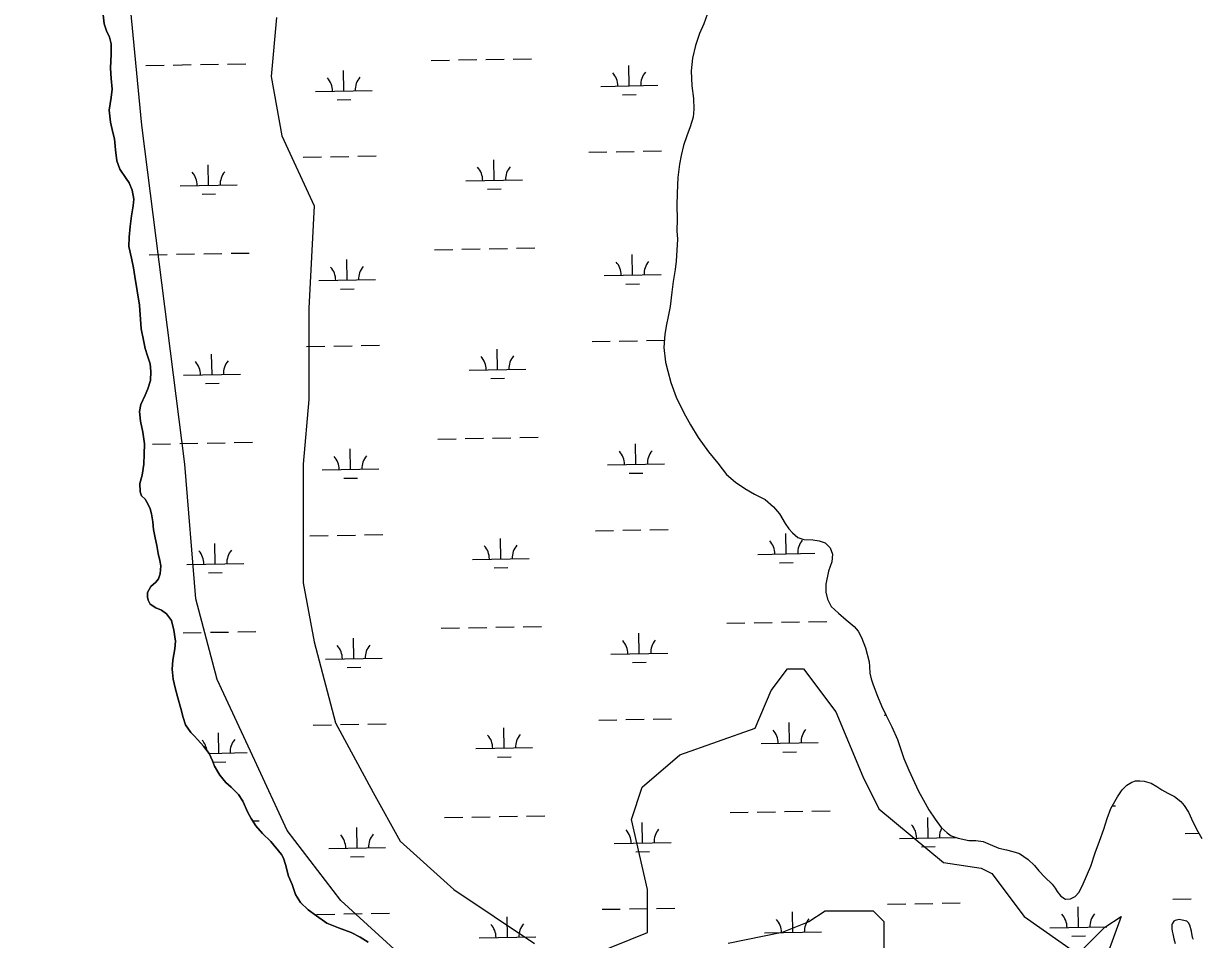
# Model space of a CAD drawing. Extents: x 3903937 to 3942190, y 260677 to 286651.
# Drawn here: x 3910546 to 3912613, y 272772 to 274382 of the extents above; entities that cross this region are included whole.
import ezdxf

# ---------------------------------------------------------------- set-up
doc = ezdxf.new("R2010")
doc.units = 0
for name, color, linetype in [('V-SITE-VEGE', 7, 'Continuous'), ('V-TOPO-SHOR', 7, 'Continuous'), ('V-WETL-SWMP', 7, 'Continuous')]:
    doc.layers.add(name, color=color, linetype=linetype)

msp = doc.modelspace()

# ---------------------------------------------------------------- linework, layer by layer
at = {"layer": 'V-SITE-VEGE'}
for points in [[(3911217.2, 272737), (3911103.7, 272841), (3911009.1, 272964), (3910952.4, 273087), (3910886.2, 273229), (3910848.4, 273370.9), (3910829.5, 273607.5), (3910753.8, 274203.6), (3910678.1, 274988.9), (3910555.2, 275745.9), (3910545.7, 275840.5), (3910545.7, 275897.3), (3910621.4, 275963.5), (3910678.1, 275982.4), (3910980.8, 275991.9)], [(3910990.2, 274392.8), (3910980.8, 274288.7), (3910999.7, 274184.6), (3911056.4, 274061.6), (3911047, 273881.9), (3911047, 273721), (3911037.5, 273607.5), (3911037.5, 273399.3), (3911056.4, 273295.2), (3911094.3, 273153.3), (3911160.5, 273030.3), (3911207.7, 272945.1), (3911302.3, 272860), (3911444.2, 272765.3)], [(3911548.2, 272746.4), (3911642.8, 272784.3), (3911642.8, 272860), (3911614.4, 272983), (3911633.3, 273039.7), (3911699.5, 273096.5), (3911831.9, 273143.8), (3911860.3, 273210.1), (3911888.7, 273247.9), (3911917, 273247.9), (3911973.8, 273172.2), (3912021.1, 273058.7), (3912049.4, 273001.9), (3912162.9, 272907.3), (3912229.1, 272897.8), (3912248, 272888.3), (3912304.8, 272812.6), (3912399.4, 272746.4), (3912446.6, 272793.7), (3912475, 272812.6), (3912437.2, 272708.6)], [(3912058.9, 272746.4), (3912058.9, 272803.2), (3912040, 272822.1), (3911954.9, 272822.1), (3911926.5, 272803.2)], [(3911926.5, 272803.2), (3911879.2, 272784.3), (3911784.6, 272765.3)]]:
    msp.add_lwpolyline(points, dxfattribs=at)
at = {"layer": 'V-TOPO-SHOR'}
for points in [[(3910686, 274397), (3910687.3, 274381.2), (3910691.8, 274369), (3910697.1, 274357.9), (3910699.6, 274346.1), (3910700.1, 274328.3), (3910698.4, 274303.7), (3910699.8, 274285.5), (3910701.5, 274266.6), (3910700.1, 274251.9), (3910696.3, 274229.7), (3910698.5, 274208.8), (3910702.7, 274190.2), (3910705.5, 274179.2), (3910707.3, 274159.8), (3910709.5, 274140.8), (3910714.8, 274126.2), (3910726, 274109.7), (3910731.6, 274102.3), (3910736.5, 274089.3), (3910739.4, 274073.1), (3910738.7, 274061.6), (3910735.8, 274044.1), (3910733.2, 274025.5), (3910731.4, 274006.5), (3910731.1, 273989.9), (3910735.3, 273969.4), (3910739, 273952.8), (3910741.5, 273937.4), (3910745.7, 273912.5), (3910749.6, 273886.8)], [(3911747.4, 274398), (3911741.6, 274381.4), (3911734.3, 274364.3), (3911727, 274343.4), (3911721.7, 274320.9), (3911719.6, 274299.1), (3911720.6, 274272.7), (3911723.2, 274250.3), (3911724.2, 274231.4), (3911723.1, 274217.2), (3911717.8, 274200.2), (3911712, 274184.7), (3911705.9, 274167.7), (3911701.7, 274150.3), (3911699.1, 274134.9), (3911695.8, 274111.6), (3911694.5, 274084), (3911693.9, 274061.9), (3911694.9, 274037.9), (3911694.3, 274017.8), (3911695.3, 274002.8), (3911693.3, 273964.1), (3911691.4, 273949.9), (3911687.7, 273928.6), (3911685.5, 273910), (3911682.2, 273884.8), (3911679.2, 273867.4), (3911676.2, 273853.2), (3911673.2, 273835.8), (3911671.5, 273812.5), (3911674.5, 273786.9), (3911678.6, 273770.8), (3911683.5, 273751.1), (3911693.2, 273725.2), (3911706.5, 273697.7), (3911718.2, 273676.9), (3911731.8, 273654.2), (3911749.8, 273629.5), (3911766.1, 273609.2), (3911781.7, 273589.2), (3911797.2, 273576), (3911813.5, 273565.1), (3911830.5, 273555), (3911849.2, 273545.7), (3911863.9, 273532.8), (3911874.6, 273520.3), (3911884.7, 273503.5), (3911891.1, 273493.7), (3911897.5, 273487), (3911907, 273478.9), (3911917.3, 273475.4), (3911933.5, 273474.4), (3911944.5, 273472.9), (3911954.8, 273469.1), (3911964, 273460.5), (3911968, 273449.5), (3911966.6, 273435.7), (3911960.8, 273419.4), (3911955.9, 273396.5), (3911956.4, 273382.7), (3911958.9, 273370.5), (3911965.4, 273357.2), (3911978.5, 273345.9), (3911991.6, 273334.2), (3912005.9, 273322.1), (3912012.7, 273314.3), (3912018.7, 273302.9), (3912025.6, 273284.8), (3912032.2, 273260.4), (3912032.6, 273252.2), (3912033.5, 273240.4), (3912035.6, 273230.5), (3912039.3, 273219.5), (3912046.9, 273199.9), (3912054.2, 273182.6), (3912062.3, 273166.1), (3912071.9, 273146.1), (3912082, 273123.7), (3912087.7, 273106), (3912093.4, 273090.3), (3912101.8, 273069.9)], [(3910749.6, 273886.8), (3910752.7, 273845.3), (3910756.5, 273825.5), (3910759.8, 273810.9), (3910763.9, 273797.9), (3910768.4, 273784.1), (3910769.7, 273770.7), (3910769.1, 273754.8), (3910764.1, 273740.1), (3910759.4, 273729), (3910752.1, 273712.7), (3910749.8, 273700), (3910751.6, 273683), (3910755.7, 273664.1), (3910758.3, 273643.2), (3910758.1, 273624.9), (3910757, 273607.5), (3910754.5, 273588.5), (3910750.2, 273573.8), (3910750.8, 273558.8), (3910753.2, 273552.1), (3910759.6, 273545.8), (3910764.4, 273538), (3910768.5, 273529.3), (3910771, 273520.2), (3910773.1, 273506), (3910774.4, 273492.6), (3910776.9, 273477.9), (3910779.8, 273464.9), (3910782.3, 273450.7), (3910785.2, 273438.1), (3910787.3, 273429), (3910785.8, 273415.1), (3910782.8, 273406), (3910778.5, 273400), (3910769.8, 273392.8), (3910763.6, 273382.1), (3910763.7, 273373.8), (3910764.9, 273368.6), (3910768.5, 273361.5), (3910778.1, 273354.9), (3910788, 273351), (3910796.8, 273344.4), (3910805.6, 273333), (3910809.7, 273316), (3910812.7, 273296.7), (3910811.7, 273283.2), (3910808.3, 273263.4), (3910806.9, 273247.2), (3910809, 273229.8), (3910812.3, 273214.4), (3910817.2, 273197), (3910822.2, 273178.1), (3910826.3, 273162.3), (3910830.4, 273149.7), (3910839.6, 273136.3), (3910845.6, 273130), (3910852, 273123), (3910862.4, 273112), (3910872, 273099.4), (3910877.7, 273086.4), (3910881.7, 273076.6), (3910890.6, 273060.8), (3910901.4, 273047.9), (3910911, 273039.7), (3910923.4, 273027.1), (3910931.4, 273015.3), (3910940.3, 272995.2), (3910945.9, 272985), (3910954.4, 272972), (3910966, 272958.7), (3910980.4, 272944.2), (3910999.2, 272921.8), (3911002.8, 272915.1), (3911006.5, 272904.1), (3911011.8, 272883.6), (3911017.9, 272868.6), (3911024, 272851.2), (3911032.8, 272837.5), (3911046, 272824.5), (3911060.8, 272814), (3911079.1, 272801.1), (3911099.4, 272792.6), (3911121.6, 272784.5), (3911137.5, 272776.4), (3911151.8, 272767.4)], [(3912101.8, 273069.9), (3912111.9, 273047.9), (3912118.8, 273033), (3912128, 273016.9), (3912137.2, 273000.4), (3912148.4, 272983.6), (3912158.8, 272969.1), (3912169.6, 272959.4), (3912176.7, 272954.3), (3912188.6, 272950.1), (3912207.5, 272946.3), (3912219.8, 272946.1), (3912232.8, 272944.2), (3912245.1, 272939.2), (3912260.5, 272933), (3912273.6, 272930), (3912284.6, 272927), (3912296.5, 272923.1), (3912312, 272913), (3912323.1, 272902.1), (3912330.7, 272892.7), (3912341.1, 272881.8), (3912354.2, 272869.7), (3912359, 272862.2), (3912362.6, 272856.4), (3912369, 272848.5), (3912377.3, 272843.1), (3912386, 272843.6), (3912394.6, 272847.6), (3912401.2, 272855.2), (3912408.2, 272869.8), (3912421.7, 272901.1), (3912429.7, 272924.8), (3912437, 272945), (3912445.1, 272966.4), (3912450.5, 272984.6), (3912457, 273002.4), (3912469, 273023), (3912477.2, 273035.3), (3912485, 273043.3), (3912494, 273048.9), (3912500.7, 273050.9), (3912508.2, 273051), (3912516, 273050.7), (3912527.9, 273046.9), (3912537.8, 273041.4), (3912546.6, 273035.2), (3912557.3, 273029.4), (3912568.8, 273023.6), (3912580.3, 273015), (3912586.3, 273008), (3912593.5, 272995.8), (3912601.9, 272977.8), (3912610, 272962.1), (3912616.8, 272949.5)], [(3912602.4, 272772), (3912600.8, 272775.9), (3912598.7, 272786.9), (3912595.8, 272797.5), (3912593.4, 272801.8), (3912590.6, 272804.2), (3912582.3, 272806.5), (3912577.2, 272807.6), (3912570.5, 272805.6), (3912568.1, 272804.4), (3912565, 272799.6), (3912564.6, 272798.8), (3912564.3, 272790.9), (3912564.8, 272787), (3912566, 272782.3), (3912567.7, 272773.6), (3912570.1, 272765.3)]]:
    msp.add_lwpolyline(points, dxfattribs=at)
at = {"layer": 'V-WETL-SWMP'}
for p, q in [((3911406.5, 274319.6), (3911438.5, 274320.2)), ((3910760.7, 274308.3), (3910792.7, 274308.8)), ((3910808.7, 274309.1), (3910840.6, 274309.7)), ((3910856.6, 274310), (3910888.6, 274310.5)), ((3910904.6, 274310.8), (3910936.6, 274311.4)), ((3911108.8, 274263.6), (3911108.2, 274299.6)), ((3911262.5, 274317.1), (3911294.5, 274317.7)), ((3911310.5, 274317.9), (3911342.5, 274318.5)), ((3911358.5, 274318.8), (3911390.5, 274319.3)), ((3911610.6, 274272.5), (3911610, 274308.5)), ((3911058.8, 274262.8), (3911158.8, 274264.5)), ((3911560.7, 274271.6), (3911660.6, 274273.4)), ((3911097.1, 274248), (3911121.1, 274248.4)), ((3911598.9, 274256.8), (3911622.9, 274257.3)), ((3911539.3, 274155.8), (3911571.3, 274156.3)), ((3911587.3, 274156.6), (3911619.3, 274157.2)), ((3911635.3, 274157.5), (3911667.3, 274158)), ((3911037.4, 274146.9), (3911069.4, 274147.5)), ((3911085.4, 274147.8), (3911117.4, 274148.3)), ((3911133.4, 274148.6), (3911165.4, 274149.2)), ((3911373.1, 274106.4), (3911372.4, 274142.4)), ((3910871.2, 274097.6), (3910870.6, 274133.6)), ((3910821.2, 274096.7), (3910921.2, 274098.5)), ((3911323.1, 274105.5), (3911423, 274107.3)), ((3910859.5, 274081.9), (3910883.5, 274082.4)), ((3911361.3, 274090.8), (3911385.3, 274091.2)), ((3910766.5, 273975.6), (3910798.5, 273976.2)), ((3910814.5, 273976.5), (3910846.5, 273977)), ((3910862.5, 273977.3), (3910894.5, 273977.9)), ((3910910.5, 273978.2), (3910942.5, 273978.7)), ((3911268.3, 273984.5), (3911300.3, 273985)), ((3911316.3, 273985.3), (3911348.3, 273985.9)), ((3911364.3, 273986.2), (3911396.3, 273986.7)), ((3911412.3, 273987), (3911444.3, 273987.6)), ((3911616.5, 273939.8), (3911615.9, 273975.8)), ((3911114.7, 273931), (3911114, 273967)), ((3911064.7, 273930.1), (3911164.7, 273931.9)), ((3911566.5, 273939), (3911666.5, 273940.7)), ((3911102.9, 273915.4), (3911126.9, 273915.8)), ((3911604.8, 273924.2), (3911628.8, 273924.6)), ((3911545.1, 273823.1), (3911577.1, 273823.7)), ((3911593.1, 273824), (3911625.1, 273824.6)), ((3911641.1, 273824.8), (3911672.4, 273825.4)), ((3911043.3, 273814.3), (3911075.3, 273814.9)), ((3911091.3, 273815.2), (3911123.3, 273815.7)), ((3911139.3, 273816), (3911171.3, 273816.6)), ((3911378.9, 273773.8), (3911378.3, 273809.8)), ((3910877.1, 273764.9), (3910876.4, 273800.9)), ((3910827.1, 273764.1), (3910927.1, 273765.8)), ((3911328.9, 273772.9), (3911428.9, 273774.7)), ((3910865.4, 273749.3), (3910889.4, 273749.7)), ((3911367.2, 273758.1), (3911391.2, 273758.6)), ((3910772.4, 273643), (3910804.4, 273643.6)), ((3910820.4, 273643.9), (3910852.4, 273644.4)), ((3910868.4, 273644.7), (3910900.3, 273645.3)), ((3910916.3, 273645.5), (3910948.3, 273646.1)), ((3911274.2, 273651.8), (3911306.2, 273652.4)), ((3911322.2, 273652.7), (3911354.2, 273653.3)), ((3911370.2, 273653.5), (3911402.2, 273654.1)), ((3911418.2, 273654.4), (3911450.2, 273654.9)), ((3911622.4, 273607.2), (3911621.7, 273643.2)), ((3911120.5, 273598.4), (3911119.9, 273634.4)), ((3911070.5, 273597.5), (3911170.5, 273599.3)), ((3911572.4, 273606.3), (3911672.3, 273608.1)), ((3911108.8, 273582.8), (3911132.8, 273583.2)), ((3911610.6, 273591.6), (3911634.6, 273592)), ((3911049.2, 273481.7), (3911081.2, 273482.2)), ((3911097.2, 273482.5), (3911129.1, 273483.1)), ((3911145.1, 273483.4), (3911177.1, 273483.9)), ((3911384.8, 273441.2), (3911384.1, 273477.2)), ((3911551, 273490.5), (3911583, 273491.1)), ((3911599, 273491.4), (3911631, 273491.9)), ((3911647, 273492.2), (3911679, 273492.8)), ((3911886.6, 273450), (3911886, 273486)), ((3910882.9, 273432.3), (3910882.3, 273468.3)), ((3910832.9, 273431.4), (3910932.9, 273433.2)), ((3911334.8, 273440.3), (3911434.8, 273442)), ((3911836.6, 273449.1), (3911936.6, 273450.9)), ((3911874.9, 273434.4), (3911898.9, 273434.8)), ((3910871.2, 273416.7), (3910895.2, 273417.1)), ((3911373, 273425.5), (3911397, 273425.9)), ((3911781.9, 273328.1), (3911813.9, 273328.6)), ((3911829.9, 273328.9), (3911861.9, 273329.5)), ((3911877.9, 273329.7), (3911909.9, 273330.3)), ((3911925.9, 273330.6), (3911957.9, 273331.2)), ((3910826.2, 273311.2), (3910858.2, 273311.8)), ((3910874.2, 273312.1), (3910906.2, 273312.6)), ((3910922.2, 273312.9), (3910954.2, 273313.5)), ((3911280.1, 273319.2), (3911312, 273319.8)), ((3911328, 273320.1), (3911360, 273320.6)), ((3911376, 273320.9), (3911408, 273321.5)), ((3911424, 273321.8), (3911456, 273322.3)), ((3911628.2, 273274.6), (3911627.6, 273310.6)), ((3911126.4, 273265.8), (3911125.7, 273301.8)), ((3911076.4, 273264.9), (3911176.4, 273266.6)), ((3911578.2, 273273.7), (3911678.2, 273275.5)), ((3911114.7, 273250.1), (3911138.6, 273250.6)), ((3911616.5, 273259), (3911640.5, 273259.4)), ((3912058.7, 273166.7), (3912061.9, 273166.8)), ((3911055, 273149.1), (3911087, 273149.6)), ((3911103, 273149.9), (3911135, 273150.5)), ((3911151, 273150.8), (3911183, 273151.3)), ((3911390.6, 273108.5), (3911390, 273144.5)), ((3911556.8, 273157.9), (3911588.8, 273158.5)), ((3911604.8, 273158.7), (3911636.8, 273159.3)), ((3911652.8, 273159.6), (3911684.8, 273160.1)), ((3911892.5, 273117.4), (3911891.8, 273153.4)), ((3910888.8, 273099.7), (3910888.2, 273135.7)), ((3910872, 273099.4), (3910938.8, 273100.6)), ((3911340.6, 273107.7), (3911440.6, 273109.4)), ((3911842.5, 273116.5), (3911942.4, 273118.2)), ((3911880.7, 273101.7), (3911904.7, 273102.1)), ((3910878.6, 273084.1), (3910901.1, 273084.5)), ((3911378.9, 273092.9), (3911402.9, 273093.3)), ((3911835.7, 272996.3), (3911867.7, 272996.8)), ((3911883.7, 272997.1), (3911915.7, 272997.7)), ((3911931.7, 272998), (3911963.7, 272998.5)), ((3912459.8, 273007.3), (3912465.5, 273007.4)), ((3910948.8, 272980.7), (3910960, 272980.9)), ((3911285.9, 272986.6), (3911317.9, 272987.2)), ((3911333.9, 272987.4), (3911365.9, 272988)), ((3911381.9, 272988.3), (3911413.9, 272988.9)), ((3911429.9, 272989.1), (3911461.9, 272989.7)), ((3911634.1, 272942), (3911633.4, 272978)), ((3911787.7, 272995.4), (3911819.7, 272996)), ((3912135.9, 272950.8), (3912135.3, 272986.8)), ((3911132.2, 272933.1), (3911131.6, 272969.1)), ((3912587.7, 272958.8), (3912611.6, 272959.2)), ((3911584.1, 272941.1), (3911684.1, 272942.9)), ((3912085.9, 272949.9), (3912184.1, 272951.7)), ((3912124.2, 272935.2), (3912148.2, 272935.6)), ((3911082.2, 272932.3), (3911182.2, 272934)), ((3911120.5, 272917.5), (3911144.5, 272917.9)), ((3911622.3, 272926.3), (3911646.3, 272926.8)), ((3912064.5, 272834.1), (3912096.5, 272834.7)), ((3912112.5, 272835), (3912144.5, 272835.5)), ((3912160.5, 272835.8), (3912192.5, 272836.4)), ((3912566.4, 272842.9), (3912598.4, 272843.5)), ((3911060.9, 272816.4), (3911092.9, 272817)), ((3911108.9, 272817.3), (3911140.9, 272817.8)), ((3911156.9, 272818.1), (3911188.8, 272818.7)), ((3911396.5, 272775.9), (3911395.8, 272811.9)), ((3911562.7, 272825.3), (3911594.7, 272825.8)), ((3911610.7, 272826.1), (3911642.7, 272826.7)), ((3911658.7, 272827), (3911690.7, 272827.5)), ((3911898.3, 272784.7), (3911897.7, 272820.7)), ((3912400.1, 272793.6), (3912399.5, 272829.6)), ((3912350.1, 272792.7), (3912450.1, 272794.5)), ((3911346.5, 272775), (3911446.5, 272776.8)), ((3911848.3, 272783.9), (3911948.3, 272785.6)), ((3912388.4, 272777.9), (3912412.4, 272778.4))]:
    msp.add_line(p, q, dxfattribs=at)
for points in [[(3910812.3, 273214.4), (3910809, 273229.8), (3910806.9, 273247.2), (3910808.3, 273263.4), (3910811.7, 273283.2), (3910812.7, 273296.7), (3910809.7, 273316), (3910805.6, 273333), (3910796.8, 273344.4), (3910788, 273351), (3910778.1, 273354.9), (3910768.6, 273361.5), (3910764.9, 273368.6), (3910763.7, 273373.8), (3910763.6, 273382.1), (3910769.8, 273392.8), (3910778.5, 273400), (3910782.8, 273406), (3910785.8, 273415.1), (3910787.3, 273429), (3910785.2, 273438.1), (3910782.3, 273450.7), (3910779.8, 273464.9), (3910776.9, 273477.9), (3910774.4, 273492.6), (3910773.1, 273506), (3910771, 273520.2), (3910768.5, 273529.3), (3910764.4, 273538), (3910759.6, 273545.8), (3910753.2, 273552.1), (3910750.8, 273558.8), (3910750.2, 273573.8), (3910754.5, 273588.5), (3910757, 273607.5), (3910758.1, 273624.9), (3910758.3, 273643.2), (3910755.7, 273664.1), (3910751.6, 273683), (3910749.8, 273700), (3910752.1, 273712.7), (3910759.4, 273729), (3910764.1, 273740.1), (3910769.1, 273754.8), (3910769.7, 273770.7), (3910768.4, 273784.1), (3910763.9, 273797.9), (3910759.8, 273810.9), (3910756.5, 273825.5), (3910752.7, 273845.3), (3910749.6, 273886.8), (3910745.7, 273912.5), (3910741.5, 273937.4), (3910739, 273952.8), (3910735.3, 273969.4), (3910731.1, 273989.9), (3910731.4, 274006.5), (3910733.2, 274025.5), (3910735.8, 274044.1), (3910738.7, 274061.6), (3910739.4, 274073.1), (3910736.5, 274089.3), (3910731.6, 274102.3), (3910726, 274109.7), (3910714.8, 274126.2), (3910709.5, 274140.8), (3910707.3, 274159.8), (3910705.5, 274179.2), (3910702.7, 274190.2), (3910698.5, 274208.8), (3910696.3, 274229.7), (3910700.1, 274251.9), (3910701.5, 274266.6), (3910699.8, 274285.5), (3910698.4, 274303.7), (3910700.1, 274328.3), (3910699.6, 274346.1), (3910697.1, 274357.9), (3910691.8, 274369), (3910687.3, 274381.2), (3910686, 274397)], [(3911747.4, 274398), (3911741.6, 274381.4), (3911734.3, 274364.3), (3911727, 274343.4), (3911721.7, 274320.9), (3911719.6, 274299.1), (3911720.6, 274272.7), (3911723.2, 274250.3), (3911724.2, 274231.4), (3911723.1, 274217.2), (3911717.8, 274200.2), (3911712, 274184.7), (3911705.9, 274167.7), (3911701.7, 274150.3), (3911699.1, 274134.9), (3911695.8, 274111.6), (3911694.5, 274084), (3911693.9, 274061.9), (3911694.9, 274037.9), (3911694.3, 274017.8), (3911695.3, 274002.8), (3911693.3, 273964.1), (3911691.4, 273949.9), (3911687.7, 273928.6), (3911685.5, 273910), (3911682.2, 273884.8), (3911679.2, 273867.4), (3911676.2, 273853.2), (3911673.2, 273835.8), (3911671.5, 273812.5), (3911674.5, 273786.9), (3911678.6, 273770.8), (3911683.5, 273751.1), (3911693.2, 273725.2), (3911706.5, 273697.7), (3911718.2, 273676.9), (3911731.8, 273654.2)], [(3911731.8, 273654.2), (3911749.8, 273629.5), (3911766.1, 273609.2), (3911781.7, 273589.2), (3911797.2, 273576), (3911813.5, 273565.1), (3911830.5, 273555), (3911849.2, 273545.7), (3911863.9, 273532.8), (3911874.6, 273520.3), (3911884.7, 273503.5), (3911891.1, 273493.7), (3911897.5, 273487), (3911907, 273478.9), (3911917.3, 273475.4), (3911933.5, 273474.4), (3911944.5, 273472.9), (3911954.8, 273469.1), (3911964, 273460.5), (3911968, 273449.5), (3911966.6, 273435.7), (3911960.8, 273419.4), (3911955.9, 273396.5), (3911956.4, 273382.7), (3911958.9, 273370.5), (3911965.4, 273357.2), (3911978.5, 273345.9), (3911991.6, 273334.2), (3912005.9, 273322.1), (3912012.7, 273314.3), (3912018.7, 273302.9), (3912025.6, 273284.8), (3912032.2, 273260.4), (3912032.6, 273252.2), (3912033.5, 273240.4), (3912035.6, 273230.5), (3912039.3, 273219.5), (3912046.9, 273199.9), (3912054.2, 273182.6), (3912062.3, 273166.1), (3912071.9, 273146.1), (3912082, 273123.7), (3912087.7, 273106), (3912093.4, 273090.3), (3912101.8, 273069.9), (3912111.9, 273047.9), (3912118.8, 273033), (3912128, 273016.9), (3912137.2, 273000.4), (3912148.4, 272983.6), (3912158.8, 272969.1), (3912169.6, 272959.4), (3912176.7, 272954.3), (3912188.6, 272950.1), (3912207.5, 272946.3), (3912219.8, 272946.1), (3912232.8, 272944.2), (3912245.1, 272939.2), (3912260.5, 272933), (3912273.6, 272930), (3912284.6, 272927), (3912296.5, 272923.1), (3912312, 272913), (3912323.1, 272902.1), (3912330.7, 272892.7), (3912341.1, 272881.8), (3912354.2, 272869.7), (3912359, 272862.2), (3912362.6, 272856.4), (3912369, 272848.5), (3912377.3, 272843.1), (3912386, 272843.6), (3912394.6, 272847.6), (3912401.2, 272855.2), (3912408.2, 272869.8), (3912421.7, 272901.1), (3912429.7, 272924.8), (3912437, 272945), (3912445.1, 272966.4), (3912450.5, 272984.6), (3912457, 273002.4), (3912469, 273023), (3912477.2, 273035.3), (3912485, 273043.3), (3912494, 273048.9), (3912500.7, 273050.9), (3912508.2, 273051), (3912516, 273050.7), (3912527.9, 273046.9), (3912537.8, 273041.4), (3912546.6, 273035.2), (3912557.3, 273029.4), (3912568.8, 273023.6), (3912580.3, 273015), (3912586.3, 273008), (3912593.5, 272995.8), (3912601.9, 272977.8), (3912610, 272962.1), (3912616.8, 272949.5)], [(3911151.8, 272767.4), (3911137.5, 272776.4), (3911121.6, 272784.5), (3911099.4, 272792.6), (3911079.1, 272801.1), (3911060.8, 272814), (3911046, 272824.5), (3911032.8, 272837.5), (3911024, 272851.2), (3911017.9, 272868.6), (3911011.8, 272883.6), (3911006.5, 272904.1), (3911002.8, 272915.1), (3910999.2, 272921.8), (3910980.4, 272944.2), (3910966, 272958.7), (3910954.4, 272972), (3910945.9, 272985), (3910940.3, 272995.2), (3910931.4, 273015.3), (3910923.4, 273027.1), (3910911, 273039.7), (3910901.4, 273047.9), (3910890.6, 273060.8), (3910881.7, 273076.6), (3910877.7, 273086.4), (3910872, 273099.4), (3910862.4, 273112), (3910852, 273123), (3910845.6, 273130), (3910839.6, 273136.3), (3910830.4, 273149.7), (3910826.3, 273162.3), (3910822.2, 273178.1), (3910817.2, 273197), (3910812.3, 273214.4)], [(3912602.4, 272772), (3912600.8, 272775.9), (3912598.7, 272786.9), (3912595.8, 272797.5), (3912593.4, 272801.8), (3912590.6, 272804.2), (3912582.3, 272806.5), (3912577.2, 272807.6), (3912570.5, 272805.6), (3912568.1, 272804.4), (3912565, 272799.6), (3912564.6, 272798.8), (3912564.3, 272790.9), (3912564.8, 272787), (3912566, 272782.3), (3912567.7, 272773.6), (3912570.1, 272765.3)]]:
    msp.add_lwpolyline(points, dxfattribs=at)
for centre, start, end in [((3911053.6, 274263.1), 0.2366, 41.7802), ((3911164, 274265.1), 140.2366, 181.7802), ((3911555.4, 274272), 0.2366, 41.7802), ((3911665.9, 274273.9), 140.2366, 181.7802), ((3910816, 274097.1), 0.2366, 41.7802), ((3910926.5, 274099), 140.2366, 181.7802), ((3911317.8, 274105.9), 0.2366, 41.7802), ((3911428.3, 274107.9), 140.2366, 181.7802), ((3911059.4, 273930.5), 0.2366, 41.7802), ((3911169.9, 273932.5), 140.2366, 181.7802), ((3911561.3, 273939.4), 0.2366, 41.7802), ((3911671.7, 273941.3), 140.2366, 181.7802), ((3910821.8, 273764.4), 0.2366, 41.7802), ((3910932.3, 273766.4), 140.2366, 181.7802), ((3911323.7, 273773.3), 0.2366, 41.7802), ((3911434.1, 273775.2), 140.2366, 181.7802), ((3911065.3, 273597.9), 0.2366, 41.7802), ((3911175.7, 273599.8), 140.2366, 181.7802), ((3911567.1, 273606.7), 0.2366, 41.7802), ((3911677.6, 273608.7), 140.2366, 181.7802), ((3911831.4, 273449.5), 0.2366, 41.7802), ((3911941.8, 273451.4), 140.2366, 181.7802), ((3910827.7, 273431.8), 0.2366, 41.7802), ((3910938.2, 273433.8), 140.2366, 181.7802), ((3911329.5, 273440.7), 0.2366, 41.7802), ((3911440, 273442.6), 140.2366, 181.7802), ((3911071.1, 273265.3), 0.2366, 41.7802), ((3911181.6, 273267.2), 140.2366, 181.7802), ((3911573, 273274.1), 0.2366, 41.7802), ((3911683.4, 273276), 140.2366, 181.7802), ((3910833.5, 273099.2), 7.9268, 41.7802), ((3910944, 273101.1), 140.2366, 181.7802), ((3911335.4, 273108), 0.2366, 41.7802), ((3911445.8, 273110), 140.2366, 181.7802), ((3911837.2, 273116.9), 0.2366, 41.7802), ((3911947.7, 273118.8), 140.2366, 181.7802), ((3911077, 272932.6), 0.2366, 41.7802), ((3911187.5, 272934.6), 140.2366, 181.7802), ((3911578.8, 272941.5), 0.2366, 41.7802), ((3911689.3, 272943.4), 140.2366, 181.7802), ((3912080.6, 272950.3), 0.2366, 41.7802), ((3912191.1, 272952.3), 152.95, 181.7802), ((3912344.9, 272793.1), 0.2366, 41.7802), ((3912455.4, 272795), 140.2366, 181.7802), ((3911341.2, 272775.4), 0.2366, 41.7802), ((3911451.7, 272777.4), 140.2366, 181.7802), ((3911843.1, 272784.2), 0.2366, 41.7802), ((3911953.5, 272786.2), 140.2366, 181.7802)]:
    msp.add_arc(centre, 35.2, start, end, dxfattribs=at)

doc.saveas('drawing.dxf')
